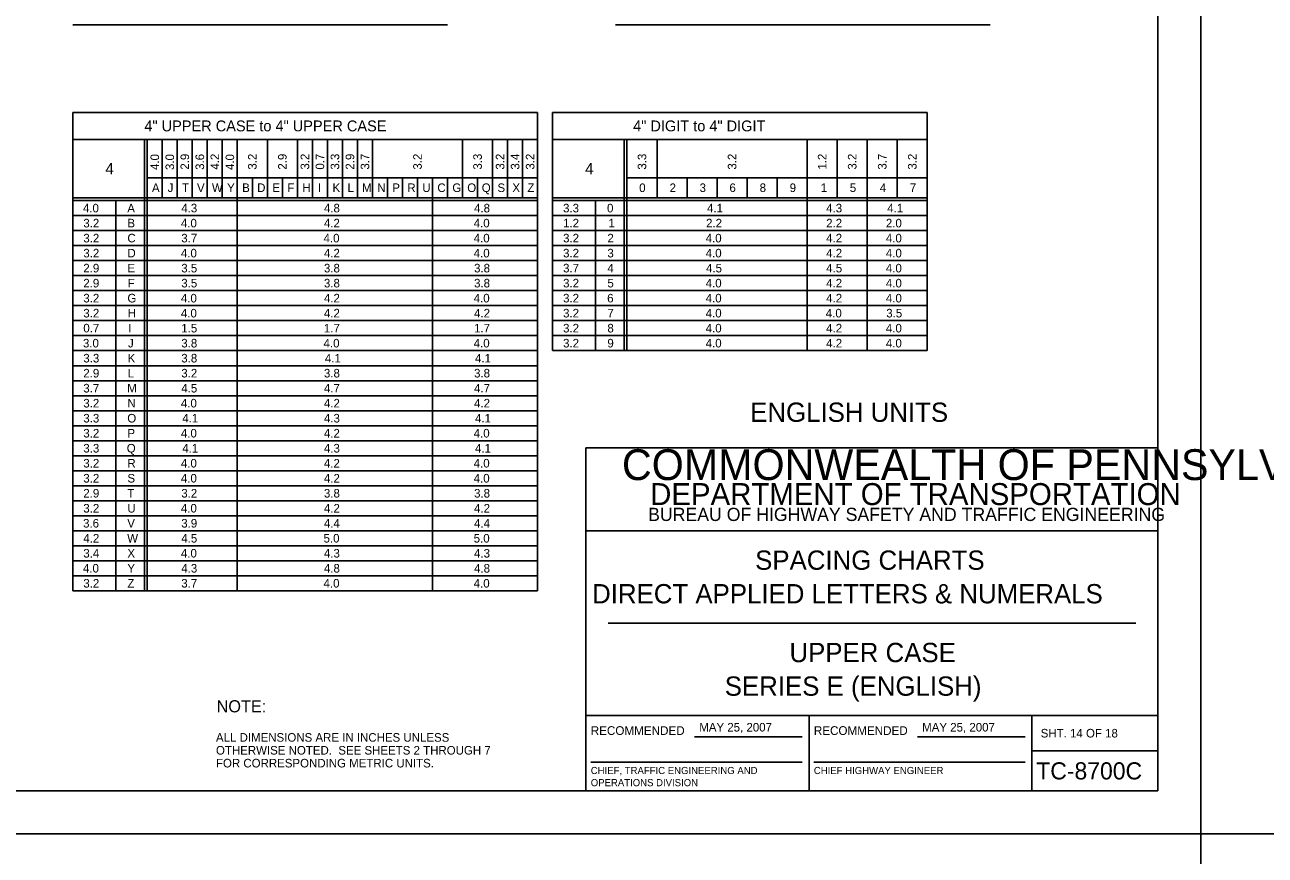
# Model space of a CAD drawing. Extents: x 637580 to 641849, y 297270 to 299646.
# Drawn here: x 640533.1 to 640966.8, y 298450.1 to 298740.6 of the extents above; entities that cross this region are included whole.
import ezdxf

# ---------------------------------------------------------------- set-up
doc = ezdxf.new("R2010")
doc.units = 0
for name, color, linetype in [('1', 7, 'Continuous'), ('2', 7, 'Continuous'), ('XCS-GRID-HVGL', 7, 'Continuous')]:
    doc.layers.add(name, color=color, linetype=linetype)

msp = doc.modelspace()

# ---------------------------------------------------------------- linework, layer by layer
at = {"layer": '1'}
for p, q in [((640929.31, 298472.63), (640929.31, 299036.63)), ((640729.31, 298472.63), (640729.31, 298592.63)), ((640729.31, 298592.63), (640929.31, 298592.63)), ((640929.31, 298563.63), (640729.31, 298563.63)), ((640737.06, 298531.31), (640921.56, 298531.31)), ((640729.31, 298499), (640929.31, 298499)), ((640807.31, 298499), (640807.31, 298472.63)), ((640885.19, 298472.63), (640885.19, 298499)), ((640767.24, 298491.57), (640804.87, 298491.57)), ((640845.24, 298491.57), (640882.87, 298491.57)), ((640885.19, 298486.63), (640929.31, 298486.63)), ((640730.99, 298482.68), (640804.87, 298482.68)), ((640808.99, 298482.68), (640882.87, 298482.68)), ((640929.31, 298472.63), (640143.31, 298472.63)), ((640143.31, 298472.63), (640729.31, 298472.63))]:
    msp.add_line(p, q, dxfattribs=at)
at = {"layer": '2'}
for p, q in [((640549.91, 298740.63), (640680.91, 298740.63)), ((640739.61, 298740.63), (640870.61, 298740.63)), ((640712.41, 298710), (640549.91, 298710)), ((640549.91, 298710), (640549.91, 298542.63)), ((640712.41, 298710), (640712.41, 298542.63)), ((640848.66, 298710), (640717.66, 298710)), ((640717.66, 298710), (640717.66, 298626.63)), ((640848.66, 298626.63), (640848.66, 298710)), ((640549.91, 298700.5), (640712.41, 298700.5)), ((640574.91, 298700.5), (640574.91, 298542.63)), ((640575.91, 298700.5), (640575.91, 298542.63)), ((640581.16, 298700.5), (640581.16, 298680.13)), ((640586.41, 298700.5), (640586.41, 298680.13)), ((640591.66, 298700.5), (640591.66, 298680.13)), ((640596.91, 298700.5), (640596.91, 298680.13)), ((640602.16, 298700.5), (640602.16, 298680.13)), ((640607.41, 298700.5), (640607.41, 298542.63)), ((640617.91, 298700.5), (640617.91, 298680.13)), ((640628.41, 298700.5), (640628.41, 298680.13)), ((640633.66, 298700.5), (640633.66, 298680.13)), ((640638.91, 298700.5), (640638.91, 298680.13)), ((640644.16, 298700.5), (640644.16, 298680.13)), ((640649.41, 298700.5), (640649.41, 298680.13)), ((640654.66, 298700.5), (640654.66, 298680.13)), ((640686.16, 298700.5), (640686.16, 298680.13)), ((640696.66, 298700.5), (640696.66, 298680.13)), ((640701.91, 298700.5), (640701.91, 298680.13)), ((640707.16, 298700.5), (640707.16, 298680.13)), ((640717.66, 298700.5), (640848.66, 298700.5)), ((640742.66, 298700.5), (640742.66, 298626.63)), ((640743.66, 298700.5), (640743.66, 298626.63)), ((640754.16, 298700.5), (640754.16, 298680.13)), ((640806.66, 298700.5), (640806.66, 298626.63)), ((640817.16, 298700.5), (640817.16, 298680.13)), ((640827.66, 298700.5), (640827.66, 298626.63)), ((640838.16, 298700.5), (640838.16, 298680.13)), ((640575.91, 298687.13), (640712.41, 298687.13)), ((640612.66, 298687.13), (640612.66, 298680.13)), ((640623.16, 298687.13), (640623.16, 298680.13)), ((640659.91, 298687.13), (640659.91, 298680.13)), ((640665.16, 298687.13), (640665.16, 298680.13)), ((640670.41, 298687.13), (640670.41, 298680.13)), ((640670.41, 298687.13), (640670.41, 298680.13)), ((640675.66, 298687.13), (640675.66, 298542.63)), ((640680.91, 298687.13), (640680.91, 298680.13)), ((640691.41, 298687.13), (640691.41, 298680.13)), ((640743.66, 298687.13), (640848.66, 298687.13)), ((640764.66, 298687.13), (640764.66, 298680.13)), ((640775.16, 298687.13), (640775.16, 298680.13)), ((640785.66, 298687.13), (640785.66, 298680.13)), ((640796.16, 298687.13), (640796.16, 298680.13)), ((640712.41, 298680.13), (640549.91, 298680.13)), ((640848.66, 298680.13), (640717.66, 298680.13)), ((640712.41, 298679.13), (640549.91, 298679.13)), ((640564.91, 298679.13), (640564.91, 298542.63)), ((640848.66, 298679.13), (640717.66, 298679.13)), ((640732.66, 298679.13), (640732.66, 298626.63)), ((640712.41, 298673.88), (640549.91, 298673.88)), ((640848.66, 298673.88), (640717.66, 298673.88)), ((640712.41, 298668.63), (640549.91, 298668.63)), ((640848.66, 298668.63), (640717.66, 298668.63)), ((640712.41, 298663.38), (640549.91, 298663.38)), ((640848.66, 298663.38), (640717.66, 298663.38)), ((640712.41, 298658.13), (640549.91, 298658.13)), ((640848.66, 298658.13), (640717.66, 298658.13)), ((640712.41, 298652.88), (640549.91, 298652.88)), ((640848.66, 298652.88), (640717.66, 298652.88)), ((640712.41, 298647.63), (640549.91, 298647.63)), ((640848.66, 298647.63), (640717.66, 298647.63)), ((640712.41, 298642.38), (640549.91, 298642.38)), ((640848.66, 298642.38), (640717.66, 298642.38)), ((640712.41, 298637.13), (640549.91, 298637.13)), ((640848.66, 298637.13), (640717.66, 298637.13)), ((640712.41, 298631.88), (640549.91, 298631.88)), ((640848.66, 298631.88), (640717.66, 298631.88)), ((640712.41, 298626.63), (640549.91, 298626.63)), ((640717.66, 298626.63), (640848.66, 298626.63)), ((640712.41, 298621.38), (640549.91, 298621.38)), ((640712.41, 298616.13), (640549.91, 298616.13)), ((640712.41, 298610.88), (640549.91, 298610.88)), ((640712.41, 298605.63), (640549.91, 298605.63)), ((640712.41, 298600.38), (640549.91, 298600.38)), ((640712.41, 298595.13), (640549.91, 298595.13)), ((640712.41, 298589.88), (640549.91, 298589.88)), ((640712.41, 298584.63), (640549.91, 298584.63)), ((640712.41, 298579.38), (640549.91, 298579.38)), ((640712.41, 298574.13), (640549.91, 298574.13)), ((640712.41, 298568.88), (640549.91, 298568.88)), ((640712.41, 298563.63), (640549.91, 298563.63)), ((640712.41, 298558.38), (640549.91, 298558.38)), ((640712.41, 298553.13), (640549.91, 298553.13)), ((640712.41, 298547.88), (640549.91, 298547.88)), ((640549.91, 298542.63), (640549.91, 298542.63)), ((640549.91, 298542.63), (640712.41, 298542.63))]:
    msp.add_line(p, q, dxfattribs=at)
at = {"layer": 'XCS-GRID-HVGL'}
for points in [[(640103.31, 299051.63), (640944.31, 299051.63), (640944.31, 298457.63), (640103.31, 298457.63)], [(640944.31, 299051.63), (641785.31, 299051.63), (641785.31, 298457.63), (640944.31, 298457.63)], [(640103.31, 298457.63), (640944.31, 298457.63), (640944.31, 297863.63), (640103.31, 297863.63)]]:
    msp.add_lwpolyline(points, close=True, dxfattribs=at)

# ---------------------------------------------------------------- texts
at = {"layer": '1'}
for s, height, p in [('COMMONWEALTH OF PENNSYLVANIA', 10.7828, (640741.9, 298581.36)), ('DEPARTMENT OF TRANSPORTATION', 7.6837, (640751.76, 298572.61)), ('BUREAU OF HIGHWAY SAFETY AND TRAFFIC ENGINEERING', 4.6253, (640751.04, 298567.04)), ('SPACING CHARTS', 6.75, (640788.47, 298549.97)), ('DIRECT APPLIED LETTERS & NUMERALS', 6.75, (640731.47, 298538.22)), ('UPPER CASE', 6.75, (640800.47, 298517.66)), ('SERIES E (ENGLISH)', 6.75, (640777.84, 298505.91)), ('RECOMMENDED', 3.048, (640730.99, 298492.2)), ('RECOMMENDED', 3.048, (640808.99, 298492.2)), ('SHT. 14 OF 18', 3, (640888.32, 298491.31)), ('CHIEF, TRAFFIC ENGINEERING AND', 2.5, (640730.99, 298478.51)), ('CHIEF HIGHWAY ENGINEER', 2.5, (640808.99, 298478.51)), ('TC-8700C', 6, (640886.77, 298476.63)), ('OPERATIONS DIVISION', 2.5, (640730.99, 298474.26))]:
    msp.add_text(s, height=height, dxfattribs=at).set_placement(p)
at = {"layer": '2'}
for s, height, p in [('4" UPPER CASE to 4" UPPER CASE', 3.8, (640574.9, 298703.35)), ('4" DIGIT to 4" DIGIT', 3.8, (640745.81, 298703.35)), ('4', 4, (640561.28, 298688.31)), ('4', 4, (640729.03, 298688.31)), ('A', 3, (640577.56, 298682.13)), ('J', 3, (640583.04, 298682.13)), ('T', 3, (640588.04, 298682.13)), ('V', 3, (640593.31, 298682.13)), ('W', 3, (640598.53, 298682.13)), ('Y', 3, (640603.84, 298682.13)), ('B', 3, (640609.1, 298682.13)), ('D', 3, (640614.35, 298682.13)), ('E', 3, (640619.62, 298682.13)), ('F', 3, (640624.92, 298682.13)), ('H', 3, (640630.19, 298682.13)), ('I', 3, (640635.6, 298682.13)), ('K', 3, (640640.69, 298682.13)), ('L', 3, (640645.94, 298682.13)), ('M', 3, (640651.03, 298682.13)), ('N', 3, (640656.35, 298682.13)), ('P', 3, (640661.6, 298682.13)), ('R', 3, (640666.85, 298682.13)), ('U', 3, (640672.09, 298682.13)), ('C', 3, (640677.35, 298682.13)), ('G', 3, (640682.6, 298682.13)), ('O', 3, (640687.81, 298682.13)), ('Q', 3, (640692.88, 298682.13)), ('S', 3, (640698.37, 298682.13)), ('X', 3, (640703.59, 298682.13)), ('Z', 3, (640708.85, 298682.13)), ('0', 3, (640747.93, 298682.13)), ('2', 3, (640758.56, 298682.13)), ('3', 3, (640769.06, 298682.13)), ('6', 3, (640779.48, 298682.13)), ('8', 3, (640790.06, 298682.13)), ('9', 3, (640800.55, 298682.13)), ('1', 3, (640811.4, 298682.13)), ('5', 3, (640821.56, 298682.13)), ('4', 3, (640832.06, 298682.13)), ('7', 3, (640842.56, 298682.13)), ('4.0', 3, (640553.43, 298675)), ('A', 3, (640568.93, 298675)), ('4.3', 3, (640587.81, 298675)), ('4.8', 3, (640637.69, 298675)), ('4.8', 3, (640690.19, 298675)), ('3.3', 3, (640721.31, 298675)), ('0', 3, (640736.68, 298675)), ('4.1', 3, (640771.65, 298675)), ('4.3', 3, (640813.31, 298675)), ('4.1', 3, (640834.65, 298675)), ('3.2', 3, (640553.56, 298669.75)), ('B', 3, (640568.98, 298669.75)), ('4.0', 3, (640587.68, 298669.75)), ('4.2', 3, (640637.69, 298669.75)), ('4.0', 3, (640690.06, 298669.75)), ('1.2', 3, (640721.31, 298669.75)), ('1', 3, (640737.15, 298669.75)), ('2.2', 3, (640771.31, 298669.75)), ('2.2', 3, (640813.31, 298669.75)), ('2.0', 3, (640834.18, 298669.75)), ('3.2', 3, (640553.56, 298664.5)), ('C', 3, (640568.98, 298664.5)), ('3.7', 3, (640587.81, 298664.5)), ('4.0', 3, (640637.56, 298664.5)), ('4.0', 3, (640690.06, 298664.5)), ('3.2', 3, (640721.31, 298664.5)), ('2', 3, (640736.81, 298664.5)), ('4.0', 3, (640771.18, 298664.5)), ('4.2', 3, (640813.31, 298664.5)), ('4.0', 3, (640834.18, 298664.5)), ('3.2', 3, (640553.56, 298659.25)), ('D', 3, (640568.98, 298659.25)), ('4.0', 3, (640587.68, 298659.25)), ('4.2', 3, (640637.69, 298659.25)), ('4.0', 3, (640690.06, 298659.25)), ('3.2', 3, (640721.31, 298659.25)), ('3', 3, (640736.81, 298659.25)), ('4.0', 3, (640771.18, 298659.25)), ('4.2', 3, (640813.31, 298659.25)), ('4.0', 3, (640834.18, 298659.25)), ('2.9', 3, (640553.55, 298654)), ('E', 3, (640568.99, 298654)), ('3.5', 3, (640587.81, 298654)), ('3.8', 3, (640637.69, 298654)), ('3.8', 3, (640690.19, 298654)), ('3.7', 3, (640721.31, 298654)), ('4', 3, (640736.81, 298654)), ('4.5', 3, (640771.31, 298654)), ('4.5', 3, (640813.31, 298654)), ('4.0', 3, (640834.18, 298654)), ('2.9', 3, (640553.55, 298648.75)), ('F', 3, (640569.05, 298648.75)), ('3.5', 3, (640587.81, 298648.75)), ('3.8', 3, (640637.69, 298648.75)), ('3.8', 3, (640690.19, 298648.75)), ('3.2', 3, (640721.31, 298648.75)), ('5', 3, (640736.81, 298648.75)), ('4.0', 3, (640771.18, 298648.75)), ('4.2', 3, (640813.31, 298648.75)), ('4.0', 3, (640834.18, 298648.75)), ('3.2', 3, (640553.56, 298643.5)), ('G', 3, (640568.98, 298643.5)), ('4.0', 3, (640587.68, 298643.5)), ('4.2', 3, (640637.69, 298643.5)), ('4.0', 3, (640690.06, 298643.5)), ('3.2', 3, (640721.31, 298643.5)), ('6', 3, (640736.73, 298643.5)), ('4.0', 3, (640771.18, 298643.5)), ('4.2', 3, (640813.31, 298643.5)), ('4.0', 3, (640834.18, 298643.5)), ('3.2', 3, (640553.56, 298638.25)), ('H', 3, (640569.06, 298638.25)), ('4.0', 3, (640587.68, 298638.25)), ('4.2', 3, (640637.69, 298638.25)), ('4.2', 3, (640690.19, 298638.25)), ('3.2', 3, (640721.31, 298638.25)), ('7', 3, (640736.81, 298638.25)), ('4.0', 3, (640771.18, 298638.25)), ('4.0', 3, (640813.18, 298638.25)), ('3.5', 3, (640834.31, 298638.25)), ('0.7', 3, (640553.56, 298633)), ('I', 3, (640569.23, 298633)), ('1.5', 3, (640587.81, 298633)), ('1.7', 3, (640637.69, 298633)), ('1.7', 3, (640690.19, 298633)), ('3.2', 3, (640721.31, 298633)), ('8', 3, (640736.81, 298633)), ('4.0', 3, (640771.18, 298633)), ('4.2', 3, (640813.31, 298633)), ('4.0', 3, (640834.18, 298633)), ('3.0', 3, (640553.43, 298627.75)), ('J', 3, (640569.17, 298627.75)), ('3.8', 3, (640587.81, 298627.75)), ('4.0', 3, (640637.56, 298627.75)), ('4.0', 3, (640690.06, 298627.75)), ('3.2', 3, (640721.31, 298627.75)), ('9', 3, (640736.8, 298627.75)), ('4.0', 3, (640771.18, 298627.75)), ('4.2', 3, (640813.31, 298627.75)), ('4.0', 3, (640834.18, 298627.75)), ('3.3', 3, (640553.56, 298622.5)), ('K', 3, (640569.06, 298622.5)), ('3.8', 3, (640587.81, 298622.5)), ('4.1', 3, (640638.03, 298622.5)), ('4.1', 3, (640690.53, 298622.5)), ('2.9', 3, (640553.55, 298617.25)), ('L', 3, (640569.06, 298617.25)), ('3.2', 3, (640587.81, 298617.25)), ('3.8', 3, (640637.69, 298617.25)), ('3.8', 3, (640690.19, 298617.25)), ('3.7', 3, (640553.56, 298612)), ('M', 3, (640568.91, 298612)), ('4.5', 3, (640587.81, 298612)), ('4.7', 3, (640637.69, 298612)), ('4.7', 3, (640690.19, 298612)), ('3.2', 3, (640553.56, 298606.75)), ('N', 3, (640568.98, 298606.75)), ('4.0', 3, (640587.68, 298606.75)), ('4.2', 3, (640637.69, 298606.75)), ('4.2', 3, (640690.19, 298606.75)), ('ENGLISH UNITS', 6.75, (640786.74, 298601.72)), ('3.3', 3, (640553.56, 298601.5)), ('O', 3, (640568.93, 298601.5)), ('4.1', 3, (640588.15, 298601.5)), ('4.3', 3, (640637.69, 298601.5)), ('4.1', 3, (640690.53, 298601.5)), ('3.2', 3, (640553.56, 298596.25)), ('P', 3, (640568.98, 298596.25)), ('4.0', 3, (640587.68, 298596.25)), ('4.2', 3, (640637.69, 298596.25)), ('4.0', 3, (640690.06, 298596.25)), ('3.3', 3, (640553.56, 298591)), ('Q', 3, (640568.75, 298591)), ('4.1', 3, (640588.15, 298591)), ('4.3', 3, (640637.69, 298591)), ('4.1', 3, (640690.53, 298591)), ('3.2', 3, (640553.56, 298585.75)), ('R', 3, (640568.98, 298585.75)), ('4.0', 3, (640587.68, 298585.75)), ('4.2', 3, (640637.69, 298585.75)), ('4.0', 3, (640690.06, 298585.75)), ('3.2', 3, (640553.56, 298580.5)), ('S', 3, (640568.99, 298580.5)), ('4.0', 3, (640587.68, 298580.5)), ('4.2', 3, (640637.69, 298580.5)), ('4.0', 3, (640690.06, 298580.5)), ('2.9', 3, (640553.55, 298575.25)), ('T', 3, (640568.92, 298575.25)), ('3.2', 3, (640587.81, 298575.25)), ('3.8', 3, (640637.69, 298575.25)), ('3.8', 3, (640690.19, 298575.25)), ('3.2', 3, (640553.56, 298570)), ('U', 3, (640568.97, 298570)), ('4.0', 3, (640587.68, 298570)), ('4.2', 3, (640637.69, 298570)), ('4.2', 3, (640690.19, 298570)), ('3.6', 3, (640553.48, 298564.75)), ('V', 3, (640568.93, 298564.75)), ('3.9', 3, (640587.8, 298564.75)), ('4.4', 3, (640637.69, 298564.75)), ('4.4', 3, (640690.19, 298564.75)), ('4.2', 3, (640553.56, 298559.5)), ('W', 3, (640568.91, 298559.5)), ('4.5', 3, (640587.81, 298559.5)), ('5.0', 3, (640637.56, 298559.5)), ('5.0', 3, (640690.06, 298559.5)), ('3.4', 3, (640553.56, 298554.25)), ('X', 3, (640568.97, 298554.25)), ('4.0', 3, (640587.68, 298554.25)), ('4.3', 3, (640637.69, 298554.25)), ('4.3', 3, (640690.19, 298554.25)), ('4.0', 3, (640553.43, 298549)), ('Y', 3, (640568.97, 298549)), ('4.3', 3, (640587.81, 298549)), ('4.8', 3, (640637.69, 298549)), ('4.8', 3, (640690.19, 298549)), ('3.2', 3, (640553.56, 298543.75)), ('Z', 3, (640568.98, 298543.75)), ('3.7', 3, (640587.81, 298543.75)), ('4.0', 3, (640637.56, 298543.75)), ('4.0', 3, (640690.06, 298543.75)), ('NOTE:', 4.25, (640600.16, 298500.1)), ('MAY 25, 2007', 3, (640768.93, 298493.39)), ('ALL DIMENSIONS ARE IN INCHES UNLESS', 3, (640599.94, 298489.83)), ('OTHERWISE NOTED.  SEE SHEETS 2 THROUGH 7', 3, (640599.94, 298485.33)), ('FOR CORRESPONDING METRIC UNITS.', 3, (640599.94, 298480.83))]:
    msp.add_text(s, height=height, dxfattribs=at).set_placement(p)
for s, rotation, p in [('4.0', 90, (640580.04, 298689.83)), ('3.0', 90, (640585.29, 298689.83)), ('2.9', 90, (640590.54, 298689.95)), ('3.6', 90, (640595.79, 298689.88)), ('4.2', 90, (640601.04, 298689.96)), ('4.0', 90, (640606.29, 298689.83)), ('3.2', 90, (640614.16, 298689.96)), ('2.9', 90, (640624.66, 298689.95)), ('3.2', 90, (640632.54, 298689.96)), ('0.7', 90, (640637.79, 298689.96)), ('3.3', 90, (640643.04, 298689.96)), ('2.9', 90, (640648.29, 298689.95)), ('3.7', 90, (640653.54, 298689.96)), ('3.2', 90, (640671.91, 298689.96)), ('3.3', 90, (640692.91, 298689.96)), ('3.2', 90, (640700.79, 298689.96)), ('3.4', 90, (640706.04, 298689.96)), ('3.2', 90, (640711.29, 298689.96)), ('3.3', 90, (640750.41, 298689.96)), ('3.2', 90, (640781.91, 298689.96)), ('1.2', 90, (640813.41, 298689.96)), ('3.2', 90, (640823.91, 298689.96)), ('3.7', 90, (640834.41, 298689.96)), ('3.2', 90, (640844.91, 298689.96)), ('MAY 25, 2007', 360, (640846.88, 298493.39))]:
    msp.add_text(s, height=3, rotation=rotation, dxfattribs=at).set_placement(p)

doc.saveas('drawing.dxf')
